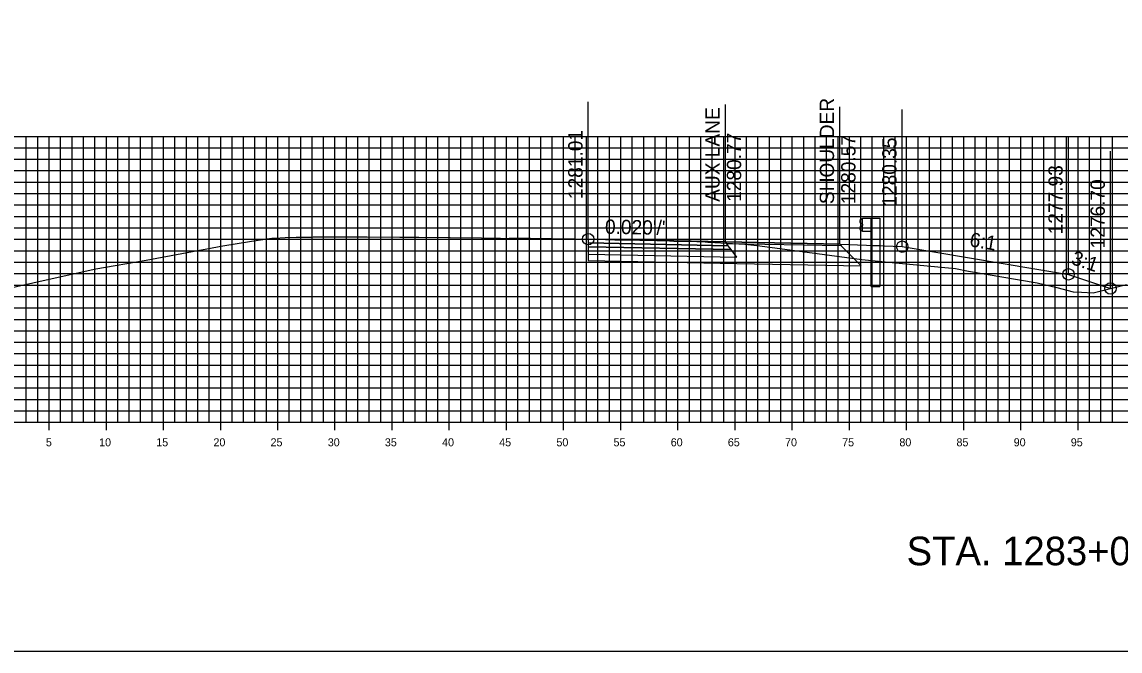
# Model space of a CAD drawing. Extents: x 674939 to 678919, y 750652 to 765176.
# Drawn here: x 678751.2 to 678847.2, y 763116.3 to 763171.3 of the extents above; entities that cross this region are included whole.
import ezdxf

# ---------------------------------------------------------------- set-up
doc = ezdxf.new("R2010")
doc.units = 0
for name, color, linetype in [('Level 10', 7, 'Continuous'), ('Level 16', 7, 'Continuous'), ('Level 18', 7, 'Continuous'), ('Level 19', 7, 'Continuous'), ('Level 20', 7, 'Continuous'), ('Level 21', 7, 'Continuous'), ('Level 22', 7, 'Continuous'), ('Level 23', 7, 'Continuous'), ('Level 32', 7, 'Continuous'), ('Level 4', 7, 'Continuous'), ('Level 8', 7, 'Continuous'), ('Level 9', 7, 'Continuous')]:
    doc.layers.add(name, color=color, linetype=linetype)

msp = doc.modelspace()

# ---------------------------------------------------------------- linework, layer by layer
at = {"layer": 'Level 10'}
msp.add_lwpolyline([(678749.517, 763147.888), (678753.257, 763148.741), (678757.616, 763149.705), (678762.019, 763150.464), (678768.712, 763151.727), (678771.24, 763152.123), (678773.012, 763152.372), (678773.044, 763152.378), (678773.268, 763152.377), (678774.163, 763152.432), (678775.135, 763152.459), (678775.887, 763152.461), (678776.385, 763152.479), (678776.459, 763152.483), (678776.609, 763152.491), (678776.987, 763152.505), (678781.357, 763152.494), (678784.212, 763152.476), (678785.871, 763152.467), (678791.349, 763152.409), (678792.862, 763152.386), (678792.938, 763152.376), (678793.014, 763152.388), (678793.511, 763152.353), (678793.759, 763152.392), (678795.621, 763152.377), (678797.519, 763152.352), (678799.502, 763152.321), (678800.339, 763152.31), (678800.599, 763152.303), (678800.685, 763152.302), (678801.414, 763152.284), (678803.007, 763152.252), (678805.11, 763152.233), (678805.951, 763152.221), (678807.804, 763152.156), (678808.186, 763152.134), (678809.173, 763152.121), (678810.17, 763152.103), (678810.91, 763152.074), (678811.063, 763152.063), (678811.156, 763152.046), (678811.219, 763152.033), (678813.297, 763151.923), (678814.373, 763151.871), (678815.683, 763151.703), (678824.63, 763150.514), (678826.946, 763150.279), (678832.796, 763149.72), (678833.957, 763149.505), (678839.943, 763148.489), (678841.682, 763148.06), (678843.103, 763147.697), (678843.825, 763147.65), (678844.863, 763147.609), (678846.147, 763147.94), (678847.758, 763148.323)], dxfattribs=at)
at = {"layer": 'Level 16'}
msp.add_lwpolyline([(678828.154, 763151.643), (678842.685, 763149.221), (678846.37, 763147.993)], dxfattribs=at)
at = {"layer": 'Level 18'}
for points in [[(678822.685, 763151.862), (678812.685, 763152.062), (678800.685, 763152.302)], [(678800.685, 763152.302), (678812.685, 763152.062), (678822.685, 763151.862), (678828.154, 763151.643), (678842.685, 763149.221), (678846.37, 763147.993)], [(678822.685, 763151.862), (678828.154, 763151.643)]]:
    msp.add_lwpolyline(points, dxfattribs=at)
for points in [[(678800.685, 763152.302), (678800.685, 763151.972), (678812.935, 763151.722), (678812.685, 763152.062)], [(678812.685, 763152.062), (678822.685, 763151.862), (678822.805, 763151.704), (678812.802, 763151.902)]]:
    msp.add_lwpolyline(points, close=True, dxfattribs=at)
at = {"layer": 'Level 19'}
for points in [[(678800.685, 763151.972), (678800.685, 763151.642), (678813.185, 763151.387), (678812.935, 763151.722)], [(678800.685, 763151.642), (678800.685, 763150.982), (678813.685, 763150.717), (678813.185, 763151.387)]]:
    msp.add_lwpolyline(points, close=True, dxfattribs=at)
msp.add_lwpolyline([(678800.685, 763150.982), (678800.685, 763150.442), (678813.685, 763150.177), (678824.56, 763149.955), (678822.805, 763151.704)], dxfattribs=at)
at = {"layer": 'Level 20'}
for p, q in [((678598.533, 763161.288), (678898.533, 763161.288)), ((678751.533, 763136.288), (678751.533, 763161.288)), ((678752.533, 763136.288), (678752.533, 763161.288)), ((678753.533, 763136.288), (678753.533, 763161.288)), ((678754.533, 763136.288), (678754.533, 763161.288)), ((678755.533, 763136.288), (678755.533, 763161.288)), ((678756.533, 763136.288), (678756.533, 763161.288)), ((678757.533, 763136.288), (678757.533, 763161.288)), ((678758.533, 763136.288), (678758.533, 763161.288)), ((678759.533, 763136.288), (678759.533, 763161.288)), ((678760.533, 763136.288), (678760.533, 763161.288)), ((678761.533, 763136.288), (678761.533, 763161.288)), ((678762.533, 763136.288), (678762.533, 763161.288)), ((678763.533, 763136.288), (678763.533, 763161.288)), ((678764.533, 763136.288), (678764.533, 763161.288)), ((678765.533, 763136.288), (678765.533, 763161.288)), ((678766.533, 763136.288), (678766.533, 763161.288)), ((678767.533, 763136.288), (678767.533, 763161.288)), ((678768.533, 763136.288), (678768.533, 763161.288)), ((678769.533, 763136.288), (678769.533, 763161.288)), ((678770.533, 763136.288), (678770.533, 763161.288)), ((678771.533, 763136.288), (678771.533, 763161.288)), ((678772.533, 763136.288), (678772.533, 763161.288)), ((678773.533, 763136.288), (678773.533, 763161.288)), ((678774.533, 763136.288), (678774.533, 763161.288)), ((678775.533, 763136.288), (678775.533, 763161.288)), ((678776.533, 763136.288), (678776.533, 763161.288)), ((678777.533, 763136.288), (678777.533, 763161.288)), ((678778.533, 763136.288), (678778.533, 763161.288)), ((678779.533, 763136.288), (678779.533, 763161.288)), ((678780.533, 763136.288), (678780.533, 763161.288)), ((678781.533, 763136.288), (678781.533, 763161.288)), ((678782.533, 763136.288), (678782.533, 763161.288)), ((678783.533, 763136.288), (678783.533, 763161.288)), ((678784.533, 763136.288), (678784.533, 763161.288)), ((678785.533, 763136.288), (678785.533, 763161.288)), ((678786.533, 763136.288), (678786.533, 763161.288)), ((678787.533, 763136.288), (678787.533, 763161.288)), ((678788.533, 763136.288), (678788.533, 763161.288)), ((678789.533, 763136.288), (678789.533, 763161.288)), ((678790.533, 763136.288), (678790.533, 763161.288)), ((678791.533, 763136.288), (678791.533, 763161.288)), ((678792.533, 763136.288), (678792.533, 763161.288)), ((678793.533, 763136.288), (678793.533, 763161.288)), ((678794.533, 763136.288), (678794.533, 763161.288)), ((678795.533, 763136.288), (678795.533, 763161.288)), ((678796.533, 763136.288), (678796.533, 763161.288)), ((678797.533, 763136.288), (678797.533, 763161.288)), ((678798.533, 763136.288), (678798.533, 763161.288)), ((678799.533, 763136.288), (678799.533, 763161.288)), ((678800.533, 763136.288), (678800.533, 763161.288)), ((678801.533, 763136.288), (678801.533, 763161.288)), ((678802.533, 763136.288), (678802.533, 763161.288)), ((678803.533, 763136.288), (678803.533, 763161.288)), ((678804.533, 763136.288), (678804.533, 763161.288)), ((678805.533, 763136.288), (678805.533, 763161.288)), ((678806.533, 763136.288), (678806.533, 763161.288)), ((678807.533, 763136.288), (678807.533, 763161.288)), ((678808.533, 763136.288), (678808.533, 763161.288)), ((678809.533, 763136.288), (678809.533, 763161.288)), ((678810.533, 763136.288), (678810.533, 763161.288)), ((678811.533, 763136.288), (678811.533, 763161.288)), ((678812.533, 763136.288), (678812.533, 763161.288)), ((678813.533, 763136.288), (678813.533, 763161.288)), ((678814.533, 763136.288), (678814.533, 763161.288)), ((678815.533, 763136.288), (678815.533, 763161.288)), ((678816.533, 763136.288), (678816.533, 763161.288)), ((678817.533, 763136.288), (678817.533, 763161.288)), ((678818.533, 763136.288), (678818.533, 763161.288)), ((678819.533, 763136.288), (678819.533, 763161.288)), ((678820.533, 763136.288), (678820.533, 763161.288)), ((678821.533, 763136.288), (678821.533, 763161.288)), ((678822.533, 763136.288), (678822.533, 763161.288)), ((678823.533, 763136.288), (678823.533, 763161.288)), ((678824.533, 763136.288), (678824.533, 763161.288)), ((678825.533, 763136.288), (678825.533, 763161.288)), ((678826.533, 763136.288), (678826.533, 763161.288)), ((678827.533, 763136.288), (678827.533, 763161.288)), ((678828.533, 763136.288), (678828.533, 763161.288)), ((678829.533, 763136.288), (678829.533, 763161.288)), ((678830.533, 763136.288), (678830.533, 763161.288)), ((678831.533, 763136.288), (678831.533, 763161.288)), ((678832.533, 763136.288), (678832.533, 763161.288)), ((678833.533, 763136.288), (678833.533, 763161.288)), ((678834.533, 763136.288), (678834.533, 763161.288)), ((678835.533, 763136.288), (678835.533, 763161.288)), ((678836.533, 763136.288), (678836.533, 763161.288)), ((678837.533, 763136.288), (678837.533, 763161.288)), ((678838.533, 763136.288), (678838.533, 763161.288)), ((678839.533, 763136.288), (678839.533, 763161.288)), ((678840.533, 763136.288), (678840.533, 763161.288)), ((678841.533, 763136.288), (678841.533, 763161.288)), ((678842.533, 763136.288), (678842.533, 763161.288)), ((678843.533, 763136.288), (678843.533, 763161.288)), ((678844.533, 763136.288), (678844.533, 763161.288)), ((678845.533, 763136.288), (678845.533, 763161.288)), ((678846.533, 763136.288), (678846.533, 763161.288)), ((678598.533, 763160.288), (678898.533, 763160.288)), ((678598.533, 763159.288), (678898.533, 763159.288)), ((678598.533, 763158.288), (678898.533, 763158.288)), ((678598.533, 763157.288), (678898.533, 763157.288)), ((678598.533, 763156.288), (678898.533, 763156.288)), ((678598.533, 763155.288), (678898.533, 763155.288)), ((678598.533, 763154.288), (678898.533, 763154.288)), ((678598.533, 763153.288), (678898.533, 763153.288)), ((678598.533, 763152.288), (678898.533, 763152.288)), ((678598.533, 763151.288), (678898.533, 763151.288)), ((678598.533, 763150.288), (678898.533, 763150.288)), ((678598.533, 763149.288), (678898.533, 763149.288)), ((678598.533, 763148.288), (678898.533, 763148.288)), ((678598.533, 763147.288), (678898.533, 763147.288)), ((678598.533, 763146.288), (678898.533, 763146.288)), ((678598.533, 763145.288), (678898.533, 763145.288)), ((678598.533, 763144.288), (678898.533, 763144.288)), ((678598.533, 763143.288), (678898.533, 763143.288)), ((678598.533, 763142.288), (678898.533, 763142.288)), ((678598.533, 763141.288), (678898.533, 763141.288)), ((678598.533, 763140.288), (678898.533, 763140.288)), ((678598.533, 763139.288), (678898.533, 763139.288)), ((678598.533, 763138.288), (678898.533, 763138.288)), ((678598.533, 763137.288), (678898.533, 763137.288)), ((678598.533, 763136.288), (678898.533, 763136.288))]:
    msp.add_line(p, q, dxfattribs=at)
at = {"layer": 'Level 23'}
for p, q in [((678800.685, 763152.302), (678800.685, 763164.302)), ((678812.685, 763152.062), (678812.685, 763164.062)), ((678822.685, 763151.862), (678822.685, 763163.862)), ((678828.154, 763151.643), (678828.154, 763163.643)), ((678842.685, 763149.221), (678842.685, 763161.221)), ((678846.37, 763147.993), (678846.37, 763159.993))]:
    msp.add_line(p, q, dxfattribs=at)
at = {"layer": 'Level 32'}
for points in [[(678824.685, 763154.142), (678825.435, 763154.142), (678825.435, 763152.961), (678824.685, 763152.961)], [(678825.435, 763154.142), (678826.185, 763154.142), (678826.185, 763151.722), (678825.435, 763151.752)], [(678824.685, 763154.063), (678824.586, 763154.042), (678824.443, 763153.941), (678824.443, 763153.798), (678824.671, 763153.597), (678824.671, 763153.506), (678824.443, 763153.305), (678824.443, 763153.161), (678824.586, 763153.061), (678824.685, 763153.04)]]:
    msp.add_lwpolyline(points, close=True, dxfattribs=at)
for points in [[(678825.435, 763148.172), (678825.435, 763151.752), (678826.185, 763151.722), (678826.185, 763148.172)], [(678825.435, 763148.172), (678826.185, 763148.172)]]:
    msp.add_lwpolyline(points, dxfattribs=at)
at = {"layer": 'Level 4'}
msp.add_lwpolyline([(678578.533, 763116.288), (678918.533, 763116.288), (678918.533, 763336.288), (678578.533, 763336.288)], close=True, dxfattribs=at)
for centre in [(678800.685, 763152.302), (678828.154, 763151.643), (678842.685, 763149.221), (678846.37, 763147.993)]:
    msp.add_circle(centre, 0.5, dxfattribs=at)
at = {"layer": 'Level 8'}
for p, q in [((678753.533, 763135.588), (678753.533, 763136.988)), ((678758.533, 763135.588), (678758.533, 763136.988)), ((678763.533, 763135.588), (678763.533, 763136.988)), ((678768.533, 763135.588), (678768.533, 763136.988)), ((678773.533, 763135.588), (678773.533, 763136.988)), ((678778.533, 763135.588), (678778.533, 763136.988)), ((678783.533, 763135.588), (678783.533, 763136.988)), ((678788.533, 763135.588), (678788.533, 763136.988)), ((678793.533, 763135.588), (678793.533, 763136.988)), ((678798.533, 763135.588), (678798.533, 763136.988)), ((678803.533, 763135.588), (678803.533, 763136.988)), ((678808.533, 763135.588), (678808.533, 763136.988)), ((678813.533, 763135.588), (678813.533, 763136.988)), ((678818.533, 763135.588), (678818.533, 763136.988)), ((678823.533, 763135.588), (678823.533, 763136.988)), ((678828.533, 763135.588), (678828.533, 763136.988)), ((678833.533, 763135.588), (678833.533, 763136.988)), ((678838.533, 763135.588), (678838.533, 763136.988)), ((678843.533, 763135.588), (678843.533, 763136.988)), ((678598.533, 763136.288), (678898.533, 763136.288))]:
    msp.add_line(p, q, dxfattribs=at)

# ---------------------------------------------------------------- texts
at = {"layer": 'Level 21'}
msp.add_text('STA. 1283+00 TO STA. 1286+00', height=2.5, dxfattribs=at).set_placement((678828.533, 763123.788))
at = {"layer": 'Level 22'}
for s, rotation, p in [("0.020'/'", 358.85424, (678802.142, 763152.773)), ('6:1', 350.53768, (678833.98, 763151.679)), ('3:1', 341.56505, (678842.85, 763150.144))]:
    msp.add_text(s, height=1.25, rotation=rotation, dxfattribs=at).set_placement(p)
at = {"layer": 'Level 23'}
for s, p in [('AUX LANE', (678812.185, 763155.562)), ('SHOULDER', (678822.185, 763155.362)), ('1281.01', (678800.185, 763155.802)), ('1280.77', (678814.06, 763155.562)), ('1280.57', (678824.06, 763155.362)), ('1280.35', (678827.654, 763155.143)), ('1277.93', (678842.185, 763152.721)), ('1276.70', (678845.87, 763151.493))]:
    msp.add_text(s, height=1.25, rotation=90, dxfattribs=at).set_placement(p)
at = {"layer": 'Level 9'}
for s, p in [('5', (678753.246, 763134.188)), ('10', (678757.902, 763134.188)), ('15', (678762.896, 763134.188)), ('20', (678767.902, 763134.188)), ('25', (678772.896, 763134.188)), ('30', (678777.902, 763134.188)), ('35', (678782.896, 763134.188)), ('40', (678787.902, 763134.188)), ('45', (678792.896, 763134.188)), ('50', (678797.902, 763134.188)), ('55', (678802.896, 763134.188)), ('60', (678807.902, 763134.188)), ('65', (678812.896, 763134.188)), ('70', (678817.902, 763134.188)), ('75', (678822.896, 763134.188)), ('80', (678827.902, 763134.188)), ('85', (678832.896, 763134.188)), ('90', (678837.902, 763134.188)), ('95', (678842.896, 763134.188))]:
    msp.add_text(s, height=0.7, dxfattribs=at).set_placement(p)

doc.saveas('drawing.dxf')
